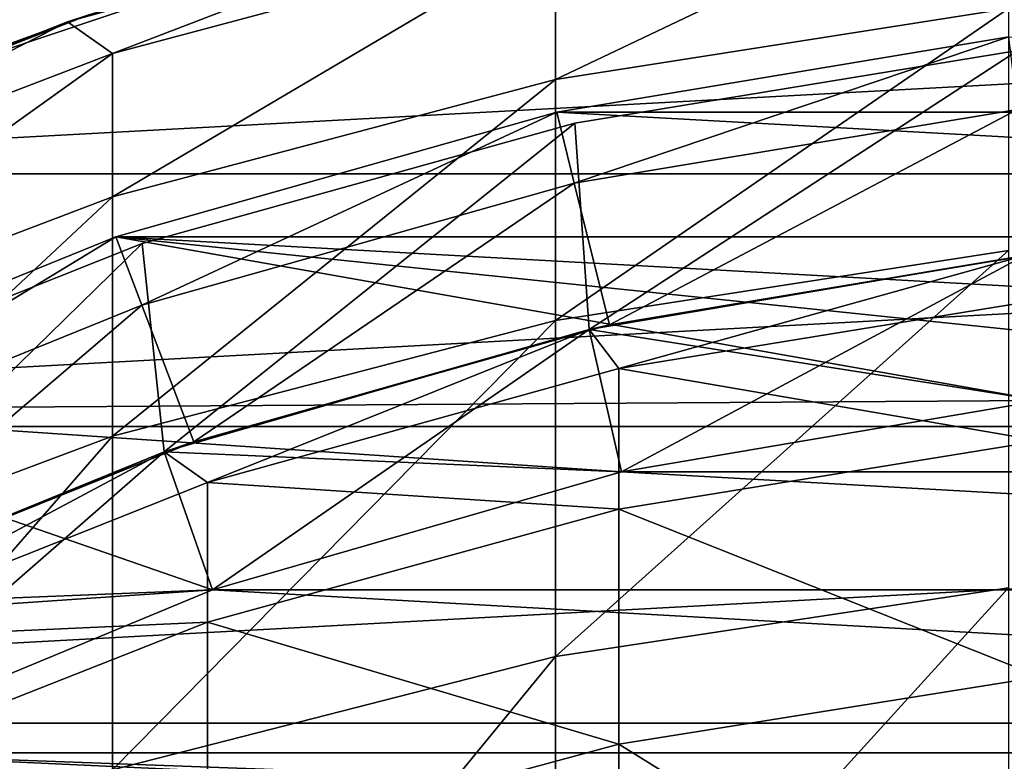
# Model space of a CAD drawing. Header units: millimetres. Extents: x -25 to 64, y -3 to 358.
# Tile 312 of 327: x -4.95 to -1.58, y 353.88 to 356.42. Entities that reach past the tile are written whole.
import ezdxf

# ---------------------------------------------------------------- set-up
doc = ezdxf.new("R2010")
doc.units = ezdxf.units.MM
doc.header["$LTSCALE"] = 52.148148
for name, color, linetype in [('387', 7, 'CONTINUOUS'), ('388', 7, 'CONTINUOUS'), ('390', 7, 'CONTINUOUS'), ('391', 7, 'CONTINUOUS'), ('392', 7, 'CONTINUOUS'), ('397', 7, 'CONTINUOUS'), ('399', 7, 'CONTINUOUS'), ('400', 7, 'CONTINUOUS'), ('401', 7, 'CONTINUOUS'), ('402', 7, 'CONTINUOUS'), ('403', 7, 'CONTINUOUS'), ('404', 7, 'CONTINUOUS'), ('419', 7, 'CONTINUOUS'), ('421', 7, 'CONTINUOUS'), ('422', 7, 'CONTINUOUS'), ('423', 7, 'CONTINUOUS'), ('424', 7, 'CONTINUOUS'), ('425', 7, 'CONTINUOUS'), ('426', 7, 'CONTINUOUS'), ('427', 7, 'CONTINUOUS'), ('428', 7, 'CONTINUOUS'), ('429', 7, 'CONTINUOUS'), ('430', 7, 'CONTINUOUS'), ('431', 7, 'CONTINUOUS'), ('432', 7, 'CONTINUOUS'), ('433', 7, 'CONTINUOUS'), ('434', 7, 'CONTINUOUS'), ('435', 7, 'CONTINUOUS'), ('453', 7, 'CONTINUOUS'), ('454', 7, 'CONTINUOUS'), ('484', 7, 'CONTINUOUS')]:
    doc.layers.add(name, color=color, linetype=linetype)

msp = doc.modelspace()

# ---------------------------------------------------------------- linework, layer by layer
at = {"layer": '387', "color": 7, "linetype": 'CONTINUOUS', "true_color": 0xaaaaaa}
for points in [[(-1.5679, 356.4606, 36.1495), (-3.1187, 356.2176, 36.1858), (-1.5679, 356.9566, 40.6073), (-1.5679, 356.4606, 36.1495)], [(-1.5679, 356.9566, 40.6073), (-3.1187, 356.2176, 36.1858), (-3.1187, 356.7116, 40.6253), (-1.5679, 356.9566, 40.6073)], [(-3.2246, 356.8493, 45), (-4.6353, 356.3064, 40.6551), (-4.7895, 356.4148, 45), (-3.2246, 356.8493, 45)], [(-3.1187, 356.7116, 40.6253), (-4.6353, 356.3064, 40.6551), (-3.2246, 356.8493, 45), (-3.1187, 356.7116, 40.6253)], [(-3.1187, 356.2176, 36.1858), (-4.6353, 355.8157, 36.2458), (-3.1187, 356.7116, 40.6253), (-3.1187, 356.2176, 36.1858)], [(-3.1187, 356.7116, 40.6253), (-4.6353, 355.8157, 36.2458), (-4.6353, 356.3064, 40.6551), (-3.1187, 356.7116, 40.6253)], [(-1.5679, 355.6325, 31.7413), (-3.1187, 355.3929, 31.7957), (-1.5679, 356.4606, 36.1495), (-1.5679, 355.6325, 31.7413)], [(-1.5679, 356.4606, 36.1495), (-3.1187, 355.3929, 31.7957), (-3.1187, 356.2176, 36.1858), (-1.5679, 356.4606, 36.1495)], [(-4.7895, 356.4148, 45), (-6.101, 355.7452, 40.6963), (-6.2983, 355.8136, 45), (-4.7895, 356.4148, 45)], [(-4.6353, 356.3064, 40.6551), (-6.101, 355.7452, 40.6963), (-4.7895, 356.4148, 45), (-4.6353, 356.3064, 40.6551)], [(-4.6353, 355.8157, 36.2458), (-6.101, 355.2592, 36.3289), (-4.6353, 356.3064, 40.6551), (-4.6353, 355.8157, 36.2458)], [(-4.6353, 356.3064, 40.6551), (-6.101, 355.2592, 36.3289), (-6.101, 355.7452, 40.6963), (-4.6353, 356.3064, 40.6551)], [(-3.1187, 355.3929, 31.7957), (-4.6353, 354.9967, 31.8856), (-3.1187, 356.2176, 36.1858), (-3.1187, 355.3929, 31.7957)], [(-3.1187, 356.2176, 36.1858), (-4.6353, 354.9967, 31.8856), (-4.6353, 355.8157, 36.2458), (-3.1187, 356.2176, 36.1858)], [(-4.6353, 354.9967, 31.8856), (-6.101, 354.4479, 32.0101), (-4.6353, 355.8157, 36.2458), (-4.6353, 354.9967, 31.8856)], [(-4.6353, 355.8157, 36.2458), (-6.101, 354.4479, 32.0101), (-6.101, 355.2592, 36.3289), (-4.6353, 355.8157, 36.2458)], [(-1.5679, 354.4769, 27.4074), (-3.1187, 354.2422, 27.4796), (-1.5679, 355.6325, 31.7413), (-1.5679, 354.4769, 27.4074)], [(-1.5679, 355.6325, 31.7413), (-3.1187, 354.2422, 27.4796), (-3.1187, 355.3929, 31.7957), (-1.5679, 355.6325, 31.7413)], [(-3.1187, 354.2422, 27.4796), (-4.6353, 353.8537, 27.5989), (-3.1187, 355.3929, 31.7957), (-3.1187, 354.2422, 27.4796)], [(-3.1187, 355.3929, 31.7957), (-4.6353, 353.8537, 27.5989), (-4.6353, 354.9967, 31.8856), (-3.1187, 355.3929, 31.7957)], [(-4.6353, 353.8537, 27.5989), (-6.101, 353.3158, 27.7641), (-4.6353, 354.9967, 31.8856), (-4.6353, 353.8537, 27.5989)], [(-4.6353, 354.9967, 31.8856), (-6.101, 353.3158, 27.7641), (-6.101, 354.4479, 32.0101), (-4.6353, 354.9967, 31.8856)], [(-1.5679, 353.0005, 23.1722), (-3.1187, 352.7717, 23.2616), (-1.5679, 354.4769, 27.4074), (-1.5679, 353.0005, 23.1722)], [(-1.5679, 354.4769, 27.4074), (-3.1187, 352.7717, 23.2616), (-3.1187, 354.2422, 27.4796), (-1.5679, 354.4769, 27.4074)], [(-3.1187, 352.7717, 23.2616), (-4.6353, 352.3933, 23.4097), (-3.1187, 354.2422, 27.4796), (-3.1187, 352.7717, 23.2616)], [(-3.1187, 354.2422, 27.4796), (-4.6353, 352.3933, 23.4097), (-4.6353, 353.8537, 27.5989), (-3.1187, 354.2422, 27.4796)]]:
    msp.add_3dface(points, dxfattribs=at)
at = {"layer": '388', "color": 7, "linetype": 'CONTINUOUS', "true_color": 0xaaaaaa}
for points in [[(-3.004, 355.3615, 45), (-2.9021, 355.2278, 40.7343), (-1.5115, 355.6151, 45), (-3.004, 355.3615, 45)], [(-2.9021, 355.2278, 40.7343), (-1.4596, 355.4637, 40.717), (-1.5115, 355.6151, 45), (-2.9021, 355.2278, 40.7343)], [(-2.9021, 355.2278, 40.7343), (-1.4596, 354.98, 36.3706), (-1.4596, 355.4637, 40.717), (-2.9021, 355.2278, 40.7343)], [(-4.4588, 354.9424, 45), (-4.3106, 354.8378, 40.763), (-3.004, 355.3615, 45), (-4.4588, 354.9424, 45)], [(-4.3106, 354.8378, 40.763), (-2.9021, 355.2278, 40.7343), (-3.004, 355.3615, 45), (-4.3106, 354.8378, 40.763)], [(-4.3106, 354.8378, 40.763), (-2.9021, 354.7461, 36.4055), (-2.9021, 355.2278, 40.7343), (-4.3106, 354.8378, 40.763)], [(-2.9021, 354.7461, 36.4055), (-1.4596, 354.98, 36.3706), (-2.9021, 355.2278, 40.7343), (-2.9021, 354.7461, 36.4055)], [(-2.9021, 354.7461, 36.4055), (-1.4596, 354.1726, 32.0726), (-1.4596, 354.98, 36.3706), (-2.9021, 354.7461, 36.4055)], [(-5.8574, 354.3631, 45), (-5.6685, 354.2982, 40.8027), (-4.4588, 354.9424, 45), (-5.8574, 354.3631, 45)], [(-5.6685, 354.2982, 40.8027), (-4.3106, 354.8378, 40.763), (-4.4588, 354.9424, 45), (-5.6685, 354.2982, 40.8027)], [(-5.6685, 354.2982, 40.8027), (-4.3106, 354.3594, 36.4633), (-4.3106, 354.8378, 40.763), (-5.6685, 354.2982, 40.8027)], [(-4.3106, 354.3594, 36.4633), (-2.9021, 354.7461, 36.4055), (-4.3106, 354.8378, 40.763), (-4.3106, 354.3594, 36.4633)], [(-4.3106, 354.3594, 36.4633), (-2.9021, 353.942, 32.1249), (-2.9021, 354.7461, 36.4055), (-4.3106, 354.3594, 36.4633)], [(-2.9021, 353.942, 32.1249), (-1.4596, 354.1726, 32.0726), (-2.9021, 354.7461, 36.4055), (-2.9021, 353.942, 32.1249)], [(-5.6685, 353.8242, 36.5432), (-4.3106, 353.5606, 32.2114), (-4.3106, 354.3594, 36.4633), (-5.6685, 353.8242, 36.5432)], [(-5.6685, 353.8242, 36.5432), (-4.3106, 354.3594, 36.4633), (-5.6685, 354.2982, 40.8027), (-5.6685, 353.8242, 36.5432)], [(-4.3106, 353.5606, 32.2114), (-2.9021, 353.942, 32.1249), (-4.3106, 354.3594, 36.4633), (-4.3106, 353.5606, 32.2114)], [(-2.9021, 353.942, 32.1249), (-1.4596, 353.046, 27.847), (-1.4596, 354.1726, 32.0726), (-2.9021, 353.942, 32.1249)], [(-4.3106, 353.5606, 32.2114), (-2.9021, 352.8199, 27.9164), (-2.9021, 353.942, 32.1249), (-4.3106, 353.5606, 32.2114)], [(-2.9021, 352.8199, 27.9164), (-1.4596, 353.046, 27.847), (-2.9021, 353.942, 32.1249), (-2.9021, 352.8199, 27.9164)]]:
    msp.add_3dface(points, dxfattribs=at)
at = {"layer": '390', "color": 7, "linetype": 'CONTINUOUS', "true_color": 0xaaaaaa}
for points in [[(-5.5373, 356.1405, 101), (-4.002, 356.6563, 101), (-4.7162, 356.4393, 100), (-5.5373, 356.1405, 101)], [(-6.2047, 355.8566, 100), (-5.5373, 356.1405, 101), (-4.7162, 356.4393, 100), (-6.2047, 355.8566, 100)]]:
    msp.add_3dface(points, dxfattribs=at)
at = {"layer": '391', "color": 7, "linetype": 'CONTINUOUS', "true_color": 0xaaaaaa}
for points in [[(-3.2246, 356.8493, 45), (-4.7895, 356.4148, 45), (-4.7162, 356.4393, 100), (-3.2246, 356.8493, 45)], [(-4.7895, 356.4148, 45), (-6.2047, 355.8566, 100), (-4.7162, 356.4393, 100), (-4.7895, 356.4148, 45)], [(-4.7895, 356.4148, 45), (-6.2983, 355.8136, 45), (-6.2047, 355.8566, 100), (-4.7895, 356.4148, 45)]]:
    msp.add_3dface(points, dxfattribs=at)
at = {"layer": '392', "color": 7, "linetype": 'CONTINUOUS', "true_color": 0xaaaaaa}
for points in [[(-3.004, 355.3615, 45), (-1.5115, 355.6151, 45), (-3.004, 355.3615, 64), (-3.004, 355.3615, 45)], [(-3.004, 355.3615, 64), (-1.5115, 355.6151, 45), (-1.5115, 355.6151, 64), (-3.004, 355.3615, 64)], [(-4.4588, 354.9424, 45), (-3.004, 355.3615, 45), (-4.4587, 354.9424, 64), (-4.4588, 354.9424, 45)], [(-4.4587, 354.9424, 64), (-3.004, 355.3615, 45), (-3.004, 355.3615, 64), (-4.4587, 354.9424, 64)], [(-5.8574, 354.3631, 45), (-4.4588, 354.9424, 45), (-5.8574, 354.3631, 64), (-5.8574, 354.3631, 45)], [(-5.8574, 354.3631, 64), (-4.4588, 354.9424, 45), (-4.4587, 354.9424, 64), (-5.8574, 354.3631, 64)]]:
    msp.add_3dface(points, dxfattribs=at)
at = {"layer": '397', "color": 7, "linetype": 'CONTINUOUS', "true_color": 0xaaaaaa}
for points in [[(-3.0526, 356.068, 64), (-3.004, 355.3615, 64), (-1.5353, 356.3168, 64), (-3.0526, 356.068, 64)], [(-3.004, 355.3615, 64), (-1.5115, 355.6151, 64), (-1.5353, 356.3168, 64), (-3.004, 355.3615, 64)], [(-4.5341, 355.6567, 64), (-4.4587, 354.9424, 64), (-3.0526, 356.068, 64), (-4.5341, 355.6567, 64)], [(-4.4587, 354.9424, 64), (-3.004, 355.3615, 64), (-3.0526, 356.068, 64), (-4.4587, 354.9424, 64)], [(-5.9625, 355.0876, 64), (-5.8574, 354.3631, 64), (-4.5341, 355.6567, 64), (-5.9625, 355.0876, 64)], [(-5.8574, 354.3631, 64), (-4.4587, 354.9424, 64), (-4.5341, 355.6567, 64), (-5.8574, 354.3631, 64)]]:
    msp.add_3dface(points, dxfattribs=at)
at = {"layer": '399', "color": 7, "linetype": 'CONTINUOUS', "true_color": 0xaaaaaa}
for points in [[(-3.0526, 356.068, 67), (-1.5353, 356.3168, 67), (-3.004, 355.3615, 67), (-3.0526, 356.068, 67)], [(-3.004, 355.3615, 67), (-1.5353, 356.3168, 67), (-1.5115, 355.6151, 67), (-3.004, 355.3615, 67)], [(-4.5341, 355.6567, 67), (-3.0526, 356.068, 67), (-4.4587, 354.9424, 67), (-4.5341, 355.6567, 67)], [(-4.4587, 354.9424, 67), (-3.0526, 356.068, 67), (-3.004, 355.3615, 67), (-4.4587, 354.9424, 67)], [(-5.9625, 355.0876, 67), (-4.5341, 355.6567, 67), (-5.8574, 354.3631, 67), (-5.9625, 355.0876, 67)], [(-5.8574, 354.3631, 67), (-4.5341, 355.6567, 67), (-4.4587, 354.9424, 67), (-5.8574, 354.3631, 67)]]:
    msp.add_3dface(points, dxfattribs=at)
at = {"layer": '400', "color": 7, "linetype": 'CONTINUOUS', "true_color": 0xaaaaaa}
for points in [[(-3.0526, 356.068, 64), (-1.5353, 356.3168, 64), (-3.0526, 356.068, 67), (-3.0526, 356.068, 64)], [(-1.5353, 356.3168, 64), (-1.5353, 356.3168, 67), (-3.0526, 356.068, 67), (-1.5353, 356.3168, 64)], [(-4.5341, 355.6567, 64), (-3.0526, 356.068, 64), (-4.5341, 355.6567, 67), (-4.5341, 355.6567, 64)], [(-3.0526, 356.068, 64), (-3.0526, 356.068, 67), (-4.5341, 355.6567, 67), (-3.0526, 356.068, 64)], [(-5.9625, 355.0876, 64), (-4.5341, 355.6567, 64), (-5.9625, 355.0876, 67), (-5.9625, 355.0876, 64)], [(-4.5341, 355.6567, 64), (-4.5341, 355.6567, 67), (-5.9625, 355.0876, 67), (-4.5341, 355.6567, 64)]]:
    msp.add_3dface(points, dxfattribs=at)
at = {"layer": '401', "color": 7, "linetype": 'CONTINUOUS', "true_color": 0xaaaaaa}
for points in [[(-1.5667, 356.3636, 99), (-3.1144, 356.1055, 99), (-3.0544, 355.8627, 99), (-1.5667, 356.3636, 99)], [(-1.5365, 356.1154, 99), (-1.5667, 356.3636, 99), (-3.0544, 355.8627, 99), (-1.5365, 356.1154, 99)], [(-3.1144, 356.1055, 99), (-4.6244, 355.6788, 99), (-4.5355, 355.445, 99), (-3.1144, 356.1055, 99)], [(-3.0544, 355.8627, 99), (-3.1144, 356.1055, 99), (-4.5355, 355.445, 99), (-3.0544, 355.8627, 99)], [(-4.6244, 355.6788, 99), (-6.0783, 355.0886, 99), (-5.9617, 354.8672, 99), (-4.6244, 355.6788, 99)], [(-4.5355, 355.445, 99), (-4.6244, 355.6788, 99), (-5.9617, 354.8672, 99), (-4.5355, 355.445, 99)]]:
    msp.add_3dface(points, dxfattribs=at)
at = {"layer": '402', "color": 7, "linetype": 'CONTINUOUS', "true_color": 0xaaaaaa}
for points in [[(-3.1144, 356.1055, 99), (-1.5667, 356.3636, 99), (-3.1145, 356.1055, 100), (-3.1144, 356.1055, 99)], [(-3.1145, 356.1055, 100), (-1.5667, 356.3636, 99), (-1.5667, 356.3636, 100), (-3.1145, 356.1055, 100)], [(-4.6244, 355.6788, 99), (-3.1144, 356.1055, 99), (-4.6244, 355.6788, 100), (-4.6244, 355.6788, 99)], [(-4.6244, 355.6788, 100), (-3.1144, 356.1055, 99), (-3.1145, 356.1055, 100), (-4.6244, 355.6788, 100)], [(-6.0783, 355.0886, 99), (-4.6244, 355.6788, 99), (-6.0783, 355.0886, 100), (-6.0783, 355.0886, 99)], [(-6.0783, 355.0886, 100), (-4.6244, 355.6788, 99), (-4.6244, 355.6788, 100), (-6.0783, 355.0886, 100)]]:
    msp.add_3dface(points, dxfattribs=at)
at = {"layer": '403', "color": 7, "linetype": 'CONTINUOUS', "true_color": 0xaaaaaa}
for points in [[(-1.5365, 356.1154, 99), (-3.0544, 355.8627, 99), (-2.9344, 355.3772, 98.5), (-1.5365, 356.1154, 99)], [(-1.4761, 355.6191, 98.5), (-1.5365, 356.1154, 99), (-2.9344, 355.3772, 98.5), (-1.4761, 355.6191, 98.5)], [(-3.0544, 355.8627, 99), (-4.5355, 355.445, 99), (-4.3576, 354.9774, 98.5), (-3.0544, 355.8627, 99)], [(-2.9344, 355.3772, 98.5), (-3.0544, 355.8627, 99), (-4.3576, 354.9774, 98.5), (-2.9344, 355.3772, 98.5)], [(-4.5355, 355.445, 99), (-5.9617, 354.8672, 99), (-5.7286, 354.4243, 98.5), (-4.5355, 355.445, 99)], [(-4.3576, 354.9774, 98.5), (-4.5355, 355.445, 99), (-5.7286, 354.4243, 98.5), (-4.3576, 354.9774, 98.5)]]:
    msp.add_3dface(points, dxfattribs=at)
at = {"layer": '404', "color": 7, "linetype": 'CONTINUOUS', "true_color": 0x323232}
for points in [[(-1.4557, 355.1182, 67), (2.8928, 354.874, 67), (-2.8928, 354.874, 67), (-1.4557, 355.1182, 67)], [(-2.8928, 354.874, 67), (4.2935, 354.4705, 67), (-4.2935, 354.4705, 67), (-2.8928, 354.874, 67)], [(2.8928, 354.874, 67), (4.2935, 354.4705, 67), (-2.8928, 354.874, 67), (2.8928, 354.874, 67)], [(-4.2935, 354.4705, 67), (5.6404, 353.9127, 67), (-5.6404, 353.9127, 67), (-4.2935, 354.4705, 67)], [(4.2935, 354.4705, 67), (5.6404, 353.9127, 67), (-4.2935, 354.4705, 67), (4.2935, 354.4705, 67)], [(-6.9164, 353.2074, 67), (-5.6404, 353.9127, 67), (-3.2982, 353.2169, 67), (-6.9164, 353.2074, 67)], [(-5.6404, 353.9127, 67), (5.6404, 353.9127, 67), (0.6687, 353.6805, 67), (-5.6404, 353.9127, 67)], [(-3.2982, 353.2169, 67), (-5.6404, 353.9127, 67), (-1.9971, 353.5253, 67), (-3.2982, 353.2169, 67)], [(-1.9971, 353.5253, 67), (-5.6404, 353.9127, 67), (-0.6687, 353.6805, 67), (-1.9971, 353.5253, 67)], [(-0.6687, 353.6805, 67), (-5.6404, 353.9127, 67), (0.6687, 353.6805, 67), (-0.6687, 353.6805, 67)]]:
    msp.add_3dface(points, dxfattribs=at)
at = {"layer": '419', "color": 7, "linetype": 'CONTINUOUS', "true_color": 0x323232}
for points in [[(-3.1145, 356.1055, 100), (-1.5667, 356.3636, 100), (3.1145, 356.1055, 100), (-3.1145, 356.1055, 100)], [(-4.6244, 355.6788, 100), (-3.1145, 356.1055, 100), (4.6244, 355.6788, 100), (-4.6244, 355.6788, 100)], [(-3.1145, 356.1055, 100), (3.1145, 356.1055, 100), (4.6244, 355.6788, 100), (-3.1145, 356.1055, 100)], [(-6.0783, 355.0886, 100), (-4.6244, 355.6788, 100), (-1.4557, 355.1182, 100), (-6.0783, 355.0886, 100)], [(-4.6244, 355.6788, 100), (4.6244, 355.6788, 100), (6.0783, 355.0886, 100), (-4.6244, 355.6788, 100)], [(-4.6244, 355.6788, 100), (6.0783, 355.0886, 100), (0, 355.2, 100), (-4.6244, 355.6788, 100)], [(-1.4557, 355.1182, 100), (-4.6244, 355.6788, 100), (0, 355.2, 100), (-1.4557, 355.1182, 100)], [(-2.8928, 354.874, 100), (-6.0783, 355.0886, 100), (-1.4557, 355.1182, 100), (-2.8928, 354.874, 100)], [(-7.4585, 354.3422, 100), (-6.0783, 355.0886, 100), (-4.2935, 354.4705, 100), (-7.4585, 354.3422, 100)], [(-4.2935, 354.4705, 100), (-6.0783, 355.0886, 100), (-2.8928, 354.874, 100), (-4.2935, 354.4705, 100)], [(-5.6404, 353.9127, 100), (-7.4585, 354.3422, 100), (-4.2935, 354.4705, 100), (-5.6404, 353.9127, 100)]]:
    msp.add_3dface(points, dxfattribs=at)
at = {"layer": '421', "color": 7, "linetype": 'CONTINUOUS', "true_color": 0x323232}
for points in [[(-1.4557, 355.1182, 67), (-2.8928, 354.874, 67), (-1.4557, 355.1182, 82.5), (-1.4557, 355.1182, 67)], [(-1.4557, 355.1182, 82.5), (-2.8928, 354.874, 67), (-2.8928, 354.874, 82.5), (-1.4557, 355.1182, 82.5)], [(-2.8928, 354.874, 67), (-4.2935, 354.4705, 67), (-2.8928, 354.874, 82.5), (-2.8928, 354.874, 67)], [(-2.8928, 354.874, 82.5), (-4.2935, 354.4705, 67), (-4.2935, 354.4705, 82.5), (-2.8928, 354.874, 82.5)], [(-4.2935, 354.4705, 67), (-5.6404, 353.9127, 67), (-4.2935, 354.4705, 82.5), (-4.2935, 354.4705, 67)], [(-4.2935, 354.4705, 82.5), (-5.6404, 353.9127, 67), (-5.6404, 353.9127, 82.5), (-4.2935, 354.4705, 82.5)]]:
    msp.add_3dface(points, dxfattribs=at)
at = {"layer": '422', "color": 7, "linetype": 'CONTINUOUS', "true_color": 0x323232}
for points in [[(-1.5117, 355.6151, 83.125), (-2.8928, 354.874, 82.5), (-3.0041, 355.3615, 83.125), (-1.5117, 355.6151, 83.125)], [(-1.4557, 355.1182, 82.5), (-2.8928, 354.874, 82.5), (-1.5117, 355.6151, 83.125), (-1.4557, 355.1182, 82.5)], [(-3.0041, 355.3615, 83.125), (-4.2935, 354.4705, 82.5), (-4.4587, 354.9425, 83.125), (-3.0041, 355.3615, 83.125)], [(-2.8928, 354.874, 82.5), (-4.2935, 354.4705, 82.5), (-3.0041, 355.3615, 83.125), (-2.8928, 354.874, 82.5)], [(-4.4587, 354.9425, 83.125), (-5.6404, 353.9127, 82.5), (-5.8573, 354.3631, 83.125), (-4.4587, 354.9425, 83.125)], [(-4.2935, 354.4705, 82.5), (-5.6404, 353.9127, 82.5), (-4.4587, 354.9425, 83.125), (-4.2935, 354.4705, 82.5)]]:
    msp.add_3dface(points, dxfattribs=at)
at = {"layer": '423', "color": 7, "linetype": 'CONTINUOUS', "true_color": 0x323232}
for points in [[(-1.5117, 355.6151, 83.125), (-3.0041, 355.3615, 83.125), (-1.4557, 355.1182, 83.75), (-1.5117, 355.6151, 83.125)], [(-3.0041, 355.3615, 83.125), (-4.4587, 354.9425, 83.125), (-2.8928, 354.874, 83.75), (-3.0041, 355.3615, 83.125)], [(-1.4557, 355.1182, 83.75), (-3.0041, 355.3615, 83.125), (-2.8928, 354.874, 83.75), (-1.4557, 355.1182, 83.75)], [(-4.4587, 354.9425, 83.125), (-5.8573, 354.3631, 83.125), (-4.2935, 354.4705, 83.75), (-4.4587, 354.9425, 83.125)], [(-2.8928, 354.874, 83.75), (-4.4587, 354.9425, 83.125), (-4.2935, 354.4705, 83.75), (-2.8928, 354.874, 83.75)], [(-4.2935, 354.4705, 83.75), (-5.8573, 354.3631, 83.125), (-5.6404, 353.9127, 83.75), (-4.2935, 354.4705, 83.75)]]:
    msp.add_3dface(points, dxfattribs=at)
at = {"layer": '424', "color": 7, "linetype": 'CONTINUOUS', "true_color": 0x323232}
for points in [[(-1.5117, 355.6151, 84.375), (-2.8928, 354.874, 83.75), (-3.0041, 355.3615, 84.375), (-1.5117, 355.6151, 84.375)], [(-1.4557, 355.1182, 83.75), (-2.8928, 354.874, 83.75), (-1.5117, 355.6151, 84.375), (-1.4557, 355.1182, 83.75)], [(-3.0041, 355.3615, 84.375), (-4.2935, 354.4705, 83.75), (-4.4587, 354.9425, 84.375), (-3.0041, 355.3615, 84.375)], [(-2.8928, 354.874, 83.75), (-4.2935, 354.4705, 83.75), (-3.0041, 355.3615, 84.375), (-2.8928, 354.874, 83.75)], [(-4.4587, 354.9425, 84.375), (-5.6404, 353.9127, 83.75), (-5.8573, 354.3631, 84.375), (-4.4587, 354.9425, 84.375)], [(-4.2935, 354.4705, 83.75), (-5.6404, 353.9127, 83.75), (-4.4587, 354.9425, 84.375), (-4.2935, 354.4705, 83.75)]]:
    msp.add_3dface(points, dxfattribs=at)
at = {"layer": '425', "color": 7, "linetype": 'CONTINUOUS', "true_color": 0x323232}
for points in [[(-1.5117, 355.6151, 84.375), (-3.0041, 355.3615, 84.375), (-1.4557, 355.1182, 85), (-1.5117, 355.6151, 84.375)], [(-3.0041, 355.3615, 84.375), (-4.4587, 354.9425, 84.375), (-2.8928, 354.874, 85), (-3.0041, 355.3615, 84.375)], [(-1.4557, 355.1182, 85), (-3.0041, 355.3615, 84.375), (-2.8928, 354.874, 85), (-1.4557, 355.1182, 85)], [(-4.4587, 354.9425, 84.375), (-5.8573, 354.3631, 84.375), (-4.2935, 354.4705, 85), (-4.4587, 354.9425, 84.375)], [(-2.8928, 354.874, 85), (-4.4587, 354.9425, 84.375), (-4.2935, 354.4705, 85), (-2.8928, 354.874, 85)], [(-4.2935, 354.4705, 85), (-5.8573, 354.3631, 84.375), (-5.6404, 353.9127, 85), (-4.2935, 354.4705, 85)]]:
    msp.add_3dface(points, dxfattribs=at)
at = {"layer": '426', "color": 7, "linetype": 'CONTINUOUS', "true_color": 0x323232}
for points in [[(-1.5117, 355.6151, 85.625), (-2.8928, 354.874, 85), (-3.0041, 355.3615, 85.625), (-1.5117, 355.6151, 85.625)], [(-1.4557, 355.1182, 85), (-2.8928, 354.874, 85), (-1.5117, 355.6151, 85.625), (-1.4557, 355.1182, 85)], [(-3.0041, 355.3615, 85.625), (-4.2935, 354.4705, 85), (-4.4587, 354.9425, 85.625), (-3.0041, 355.3615, 85.625)], [(-2.8928, 354.874, 85), (-4.2935, 354.4705, 85), (-3.0041, 355.3615, 85.625), (-2.8928, 354.874, 85)], [(-4.4587, 354.9425, 85.625), (-5.6404, 353.9127, 85), (-5.8573, 354.3631, 85.625), (-4.4587, 354.9425, 85.625)], [(-4.2935, 354.4705, 85), (-5.6404, 353.9127, 85), (-4.4587, 354.9425, 85.625), (-4.2935, 354.4705, 85)]]:
    msp.add_3dface(points, dxfattribs=at)
at = {"layer": '427', "color": 7, "linetype": 'CONTINUOUS', "true_color": 0x323232}
for points in [[(-1.5117, 355.6151, 85.625), (-3.0041, 355.3615, 85.625), (-1.4557, 355.1182, 86.25), (-1.5117, 355.6151, 85.625)], [(-3.0041, 355.3615, 85.625), (-4.4587, 354.9425, 85.625), (-2.8928, 354.874, 86.25), (-3.0041, 355.3615, 85.625)], [(-1.4557, 355.1182, 86.25), (-3.0041, 355.3615, 85.625), (-2.8928, 354.874, 86.25), (-1.4557, 355.1182, 86.25)], [(-4.4587, 354.9425, 85.625), (-5.8573, 354.3631, 85.625), (-4.2935, 354.4705, 86.25), (-4.4587, 354.9425, 85.625)], [(-2.8928, 354.874, 86.25), (-4.4587, 354.9425, 85.625), (-4.2935, 354.4705, 86.25), (-2.8928, 354.874, 86.25)], [(-4.2935, 354.4705, 86.25), (-5.8573, 354.3631, 85.625), (-5.6404, 353.9127, 86.25), (-4.2935, 354.4705, 86.25)]]:
    msp.add_3dface(points, dxfattribs=at)
at = {"layer": '428', "color": 7, "linetype": 'CONTINUOUS', "true_color": 0x323232}
for points in [[(-1.5117, 355.6151, 86.875), (-2.8928, 354.874, 86.25), (-3.0041, 355.3615, 86.875), (-1.5117, 355.6151, 86.875)], [(-1.4557, 355.1182, 86.25), (-2.8928, 354.874, 86.25), (-1.5117, 355.6151, 86.875), (-1.4557, 355.1182, 86.25)], [(-3.0041, 355.3615, 86.875), (-4.2935, 354.4705, 86.25), (-4.4587, 354.9425, 86.875), (-3.0041, 355.3615, 86.875)], [(-2.8928, 354.874, 86.25), (-4.2935, 354.4705, 86.25), (-3.0041, 355.3615, 86.875), (-2.8928, 354.874, 86.25)], [(-4.4587, 354.9425, 86.875), (-5.6404, 353.9127, 86.25), (-5.8573, 354.3631, 86.875), (-4.4587, 354.9425, 86.875)], [(-4.2935, 354.4705, 86.25), (-5.6404, 353.9127, 86.25), (-4.4587, 354.9425, 86.875), (-4.2935, 354.4705, 86.25)]]:
    msp.add_3dface(points, dxfattribs=at)
at = {"layer": '429', "color": 7, "linetype": 'CONTINUOUS', "true_color": 0x323232}
for points in [[(-1.5117, 355.6151, 86.875), (-3.0041, 355.3615, 86.875), (-1.4557, 355.1182, 87.5), (-1.5117, 355.6151, 86.875)], [(-3.0041, 355.3615, 86.875), (-4.4587, 354.9425, 86.875), (-2.8928, 354.874, 87.5), (-3.0041, 355.3615, 86.875)], [(-1.4557, 355.1182, 87.5), (-3.0041, 355.3615, 86.875), (-2.8928, 354.874, 87.5), (-1.4557, 355.1182, 87.5)], [(-4.4587, 354.9425, 86.875), (-5.8573, 354.3631, 86.875), (-4.2935, 354.4705, 87.5), (-4.4587, 354.9425, 86.875)], [(-2.8928, 354.874, 87.5), (-4.4587, 354.9425, 86.875), (-4.2935, 354.4705, 87.5), (-2.8928, 354.874, 87.5)], [(-4.2935, 354.4705, 87.5), (-5.8573, 354.3631, 86.875), (-5.6404, 353.9127, 87.5), (-4.2935, 354.4705, 87.5)]]:
    msp.add_3dface(points, dxfattribs=at)
at = {"layer": '430', "color": 7, "linetype": 'CONTINUOUS', "true_color": 0x323232}
for points in [[(-1.5117, 355.6151, 88.125), (-2.8928, 354.874, 87.5), (-3.0041, 355.3615, 88.125), (-1.5117, 355.6151, 88.125)], [(-1.4557, 355.1182, 87.5), (-2.8928, 354.874, 87.5), (-1.5117, 355.6151, 88.125), (-1.4557, 355.1182, 87.5)], [(-3.0041, 355.3615, 88.125), (-4.2935, 354.4705, 87.5), (-4.4587, 354.9425, 88.125), (-3.0041, 355.3615, 88.125)], [(-2.8928, 354.874, 87.5), (-4.2935, 354.4705, 87.5), (-3.0041, 355.3615, 88.125), (-2.8928, 354.874, 87.5)], [(-4.4587, 354.9425, 88.125), (-5.6404, 353.9127, 87.5), (-5.8573, 354.3631, 88.125), (-4.4587, 354.9425, 88.125)], [(-4.2935, 354.4705, 87.5), (-5.6404, 353.9127, 87.5), (-4.4587, 354.9425, 88.125), (-4.2935, 354.4705, 87.5)]]:
    msp.add_3dface(points, dxfattribs=at)
at = {"layer": '431', "color": 7, "linetype": 'CONTINUOUS', "true_color": 0x323232}
for points in [[(-1.5117, 355.6151, 88.125), (-3.0041, 355.3615, 88.125), (-1.4557, 355.1182, 88.75), (-1.5117, 355.6151, 88.125)], [(-3.0041, 355.3615, 88.125), (-4.4587, 354.9425, 88.125), (-2.8928, 354.874, 88.75), (-3.0041, 355.3615, 88.125)], [(-1.4557, 355.1182, 88.75), (-3.0041, 355.3615, 88.125), (-2.8928, 354.874, 88.75), (-1.4557, 355.1182, 88.75)], [(-4.4587, 354.9425, 88.125), (-5.8573, 354.3631, 88.125), (-4.2935, 354.4705, 88.75), (-4.4587, 354.9425, 88.125)], [(-2.8928, 354.874, 88.75), (-4.4587, 354.9425, 88.125), (-4.2935, 354.4705, 88.75), (-2.8928, 354.874, 88.75)], [(-4.2935, 354.4705, 88.75), (-5.8573, 354.3631, 88.125), (-5.6404, 353.9127, 88.75), (-4.2935, 354.4705, 88.75)]]:
    msp.add_3dface(points, dxfattribs=at)
at = {"layer": '432', "color": 7, "linetype": 'CONTINUOUS', "true_color": 0x323232}
for points in [[(-1.5117, 355.6151, 89.375), (-2.8928, 354.874, 88.75), (-3.0041, 355.3615, 89.375), (-1.5117, 355.6151, 89.375)], [(-1.4557, 355.1182, 88.75), (-2.8928, 354.874, 88.75), (-1.5117, 355.6151, 89.375), (-1.4557, 355.1182, 88.75)], [(-3.0041, 355.3615, 89.375), (-4.2935, 354.4705, 88.75), (-4.4587, 354.9425, 89.375), (-3.0041, 355.3615, 89.375)], [(-2.8928, 354.874, 88.75), (-4.2935, 354.4705, 88.75), (-3.0041, 355.3615, 89.375), (-2.8928, 354.874, 88.75)], [(-4.4587, 354.9425, 89.375), (-5.6404, 353.9127, 88.75), (-5.8573, 354.3631, 89.375), (-4.4587, 354.9425, 89.375)], [(-4.2935, 354.4705, 88.75), (-5.6404, 353.9127, 88.75), (-4.4587, 354.9425, 89.375), (-4.2935, 354.4705, 88.75)]]:
    msp.add_3dface(points, dxfattribs=at)
at = {"layer": '433', "color": 7, "linetype": 'CONTINUOUS', "true_color": 0x323232}
for points in [[(-1.5117, 355.6151, 89.375), (-3.0041, 355.3615, 89.375), (-1.4557, 355.1182, 90), (-1.5117, 355.6151, 89.375)], [(-3.0041, 355.3615, 89.375), (-4.4587, 354.9425, 89.375), (-2.8928, 354.874, 90), (-3.0041, 355.3615, 89.375)], [(-1.4557, 355.1182, 90), (-3.0041, 355.3615, 89.375), (-2.8928, 354.874, 90), (-1.4557, 355.1182, 90)], [(-4.4587, 354.9425, 89.375), (-5.8573, 354.3631, 89.375), (-4.2935, 354.4705, 90), (-4.4587, 354.9425, 89.375)], [(-2.8928, 354.874, 90), (-4.4587, 354.9425, 89.375), (-4.2935, 354.4705, 90), (-2.8928, 354.874, 90)], [(-4.2935, 354.4705, 90), (-5.8573, 354.3631, 89.375), (-5.6404, 353.9127, 90), (-4.2935, 354.4705, 90)]]:
    msp.add_3dface(points, dxfattribs=at)
at = {"layer": '434', "color": 7, "linetype": 'CONTINUOUS', "true_color": 0x323232}
for points in [[(-2.8928, 354.874, 100), (-1.4557, 355.1182, 100), (-2.8928, 354.874, 90), (-2.8928, 354.874, 100)], [(-1.4557, 355.1182, 100), (-1.4557, 355.1182, 90), (-2.8928, 354.874, 90), (-1.4557, 355.1182, 100)], [(-4.2935, 354.4705, 100), (-2.8928, 354.874, 100), (-4.2935, 354.4705, 90), (-4.2935, 354.4705, 100)], [(-2.8928, 354.874, 100), (-2.8928, 354.874, 90), (-4.2935, 354.4705, 90), (-2.8928, 354.874, 100)], [(-5.6404, 353.9127, 100), (-4.2935, 354.4705, 100), (-5.6404, 353.9127, 90), (-5.6404, 353.9127, 100)], [(-4.2935, 354.4705, 100), (-4.2935, 354.4705, 90), (-5.6404, 353.9127, 90), (-4.2935, 354.4705, 100)]]:
    msp.add_3dface(points, dxfattribs=at)
at = {"layer": '435', "color": 7, "linetype": 'CONTINUOUS', "true_color": 0x323232}
for points in [[(-0.6832, 353.9301, 101), (-2.0404, 353.7715, 101), (-1.8692, 352.8012, 67.5), (-0.6832, 353.9301, 101)], [(-0.6258, 352.9465, 67.5), (-0.6832, 353.9301, 101), (-1.8692, 352.8012, 67.5), (-0.6258, 352.9465, 67.5)]]:
    msp.add_3dface(points, dxfattribs=at)
at = {"layer": '453', "color": 7, "linetype": 'CONTINUOUS', "true_color": 0x323232}
for points in [[(-4.1468, 357.135, 101), (-5.5373, 356.1405, 101), (-5.7373, 356.5991, 101), (-4.1468, 357.135, 101)], [(-4.002, 356.6563, 101), (-5.5373, 356.1405, 101), (-4.1468, 357.135, 101), (-4.002, 356.6563, 101)], [(-2.0404, 353.7715, 101), (-0.6832, 353.9301, 101), (-1.9784, 353.427, 101), (-2.0404, 353.7715, 101)], [(-1.9784, 353.427, 101), (-0.6832, 353.9301, 101), (-0.6625, 353.5807, 101), (-1.9784, 353.427, 101)]]:
    msp.add_3dface(points, dxfattribs=at)
at = {"layer": '454', "color": 7, "linetype": 'CONTINUOUS', "true_color": 0xaaaaaa}
for points in [[(-5.7373, 356.5991, 237), (-7.2603, 355.8945, 237), (5.7373, 356.5991, 237), (-5.7373, 356.5991, 237)], [(5.7373, 356.5991, 237), (-7.2603, 355.8945, 237), (7.2603, 355.8945, 237), (5.7373, 356.5991, 237)], [(-7.2603, 355.8945, 237), (-8.6983, 355.0293, 237), (7.2603, 355.8945, 237), (-7.2603, 355.8945, 237)], [(7.2603, 355.8945, 237), (-8.6983, 355.0293, 237), (8.6983, 355.0293, 237), (7.2603, 355.8945, 237)], [(-8.6983, 355.0293, 237), (-10.0346, 354.0135, 237), (8.6983, 355.0293, 237), (-8.6983, 355.0293, 237)], [(8.6983, 355.0293, 237), (-10.0346, 354.0135, 237), (10.0346, 354.0135, 237), (8.6983, 355.0293, 237)], [(-10.0346, 354.0135, 237), (-11.253, 352.8592, 237), (10.0346, 354.0135, 237), (-10.0346, 354.0135, 237)], [(10.0346, 354.0135, 237), (-11.253, 352.8592, 237), (11.253, 352.8592, 237), (10.0346, 354.0135, 237)]]:
    msp.add_3dface(points, dxfattribs=at)
at = {"layer": '484', "color": 7, "linetype": 'CONTINUOUS', "true_color": 0xaaaaaa}
for points in [[(-1.5115, 355.6151, 67), (-1.4761, 355.6191, 98.5), (-2.9344, 355.3772, 98.5), (-1.5115, 355.6151, 67)], [(-3.004, 355.3615, 67), (-1.5115, 355.6151, 67), (-2.9344, 355.3772, 98.5), (-3.004, 355.3615, 67)], [(-4.4587, 354.9424, 67), (-3.004, 355.3615, 67), (-4.3576, 354.9774, 98.5), (-4.4587, 354.9424, 67)], [(-3.004, 355.3615, 67), (-2.9344, 355.3772, 98.5), (-4.3576, 354.9774, 98.5), (-3.004, 355.3615, 67)], [(-4.4587, 354.9424, 67), (-4.3576, 354.9774, 98.5), (-5.7286, 354.4243, 98.5), (-4.4587, 354.9424, 67)], [(-5.8574, 354.3631, 67), (-4.4587, 354.9424, 67), (-5.7286, 354.4243, 98.5), (-5.8574, 354.3631, 67)]]:
    msp.add_3dface(points, dxfattribs=at)

doc.saveas('drawing.dxf')
